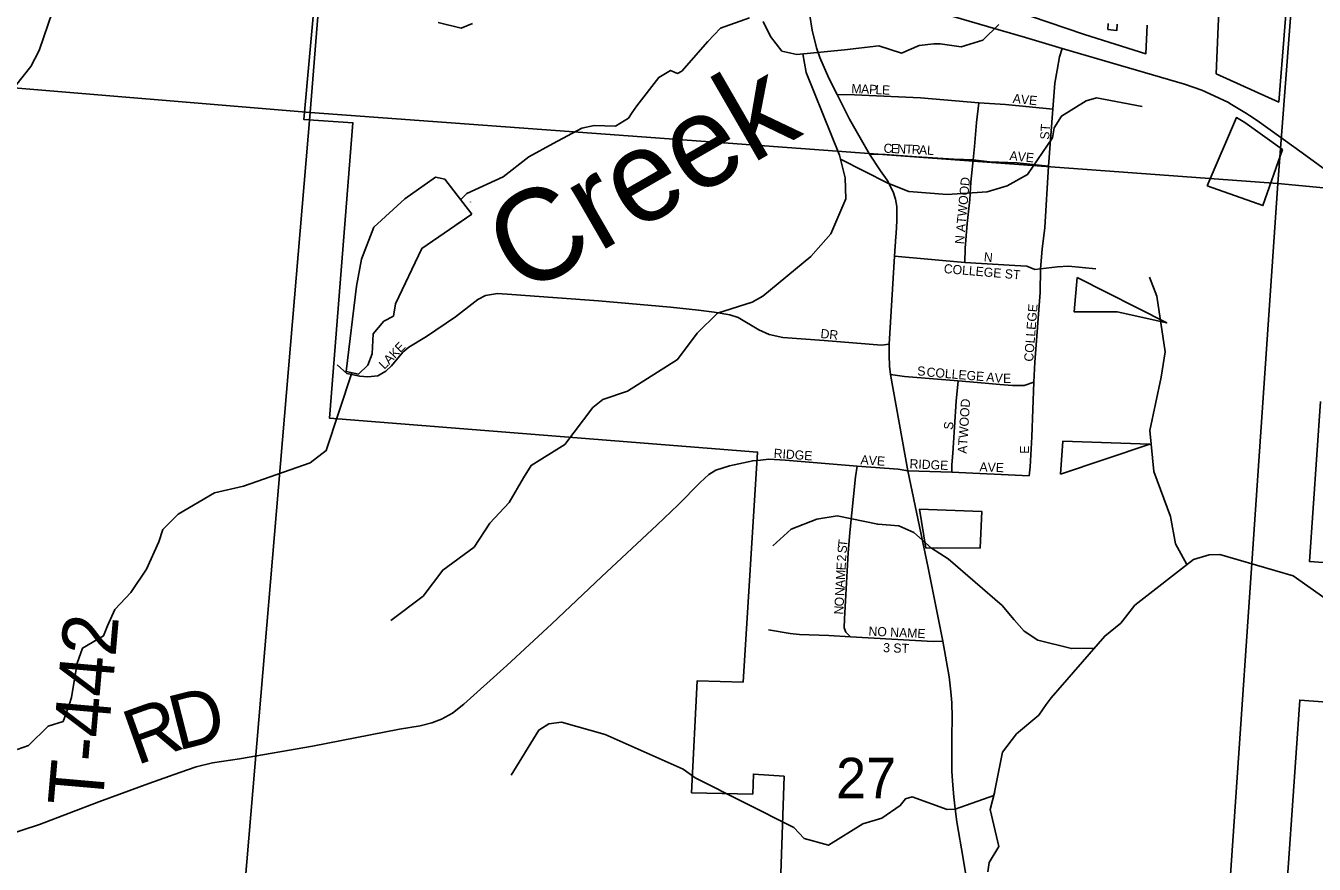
# Model space of a CAD drawing. Extents: x 1878108 to 2183446, y 146837 to 508383.
# Drawn here: x 1997699 to 2004746, y 318226 to 322810 of the extents above; entities that cross this region are included whole.
import ezdxf

# ---------------------------------------------------------------- set-up
doc = ezdxf.new("R2010")
doc.units = 0
for name, color, linetype in [('GM_X_City_Street', 7, 'Continuous'), ('GM_X_City_Street_Text', 7, 'Continuous'), ('GM_X_Corporation', 7, 'Continuous'), ('GM_X_County_Road', 7, 'Continuous'), ('GM_X_County_Road_Text', 7, 'Continuous'), ('GM_X_Minor_River', 7, 'Continuous'), ('GM_X_Minor_River_Text', 7, 'Continuous'), ('GM_X_Section', 7, 'Continuous'), ('GM_X_Section_Text', 7, 'Continuous'), ('GM_X_State_Route', 7, 'Continuous'), ('GM_X_Township_Road_Text', 7, 'Continuous')]:
    doc.layers.add(name, color=color, linetype=linetype)

msp = doc.modelspace()

# ---------------------------------------------------------------- linework, layer by layer
at = {"layer": 'GM_X_City_Street'}
for points in [[(2003211.9, 320862.1), (2003218.3, 320970.2), (2003247.2, 321352.2), (2003249.7, 321481.8), (2003257.9, 321588.6), (2003271.8, 321707.4), (2003292.1, 322042.3), (2003316.7, 322353.7), (2003327.4, 322497.1), (2003340.3, 322568.2), (2003353.1, 322639.4), (2003367, 322686.5)], [(2002137.1, 322433.8), (2002231.7, 322432.9), (2002592.3, 322416.8), (2002912.3, 322389), (2003056.7, 322379.4), (2003316.7, 322353.7)], [(2002835.2, 321515.9), (2002836.3, 321595), (2002848.1, 321728.8), (2002862, 321860.4), (2002868.4, 321955.6), (2002880.2, 322076.6), (2002887.6, 322150.4), (2002899.4, 322280.9), (2002912.3, 322389)], [(2002313, 322107.6), (2002398.6, 322106.5), (2002570.9, 322093.7), (2002775.3, 322080.8), (2002880.2, 322076.6), (2002970, 322066.9), (2003120.9, 322061.6), (2003292.1, 322042.3)], [(2002451.1, 321550.1), (2002835.2, 321515.9), (2003109.1, 321498.7), (2003174.4, 321496.6), (2003218.3, 321477.3), (2003249.7, 321481.8), (2003342.4, 321492.3), (2003402.3, 321495.5), (2003552.1, 321481.6)], [(1999402.5, 320956.3), (1999455.3, 320908.9), (1999525.8, 320893.5), (1999569.9, 320890.2), (1999623.9, 320896.8), (1999669, 320922.1), (1999698.8, 320950.8), (1999761.6, 321025.7), (1999793.5, 321053.2), (1999890.4, 321111.6), (2000049.1, 321219.6), (2000172.4, 321313.2), (2000214.3, 321335.2), (2000278.2, 321346.2), (2000357.5, 321340.7), (2000832.2, 321305.5), (2001224.4, 321271.3), (2001377.5, 321254.8), (2001463.4, 321244.9), (2001550.4, 321230.6), (2001594.5, 321215.1), (2001708, 321148), (2001764.1, 321121.5), (2001840.1, 321106.1), (2002064.9, 321088.5), (2002379.9, 321063.1), (2002421.1, 321069.7)], [(2002428.6, 320902.7), (2002504.6, 320892), (2002797.8, 320869.6), (2002946.5, 320856.7), (2003025.7, 320849.2), (2003095.2, 320843.9), (2003159.4, 320843.9), (2003211.9, 320862.1)], [(2002763.5, 320369.9), (2002763.5, 320410.5), (2002768.9, 320472.6), (2002787.1, 320757.2), (2002797.8, 320869.6)], [(2003187.2, 320349.5), (2003191.5, 320398.8), (2003202.2, 320562.5), (2003211.9, 320862.1)], [(2001717.8, 320436), (2001763.8, 320440.7), (2001852.3, 320434.3), (2002245.8, 320402.3), (2002470.1, 320385.6), (2002523.8, 320376.3)], [(2002209.9, 319469.2), (2002184.2, 319494.8), (2002175.3, 319517.9), (2002176.5, 319567.9), (2002197.1, 319928), (2002206, 320039.5), (2002236.8, 320344.6), (2002245.8, 320402.3)], [(2002523.8, 320376.3), (2002763.5, 320369.9), (2003187.2, 320349.5)], [(2001761.3, 319507.6), (2001880.5, 319488.4), (2001930.5, 319482), (2002090.7, 319476.8), (2002209.9, 319469.2), (2002661, 319443.5), (2002714.9, 319444.8)]]:
    msp.add_lwpolyline(points, dxfattribs=at)
at = {"layer": 'GM_X_Corporation'}
for points in [[(2004292.7, 324532.6), (2004210.2, 322548.2), (2004551.5, 322392.6), (2004765.8, 325070.2)], [(2001825, 318067.7), (2001846.5, 318706.9), (2001678.5, 318718.6), (2001674.8, 318609.9), (2001340.8, 318617.1), (2001370.3, 319228.3), (2001622.6, 319221.8), (2001701.7, 320479.8), (1999360.1, 320665.1), (1999488.2, 322280.1), (1999220.5, 322296.9), (1999288.1, 323044.8)], [(1999955.1, 322827.5), (2000080.9, 322797), (2000142.9, 322822.9)], [(2003193.5, 322861.7), (2003488.9, 322762.7), (2003825.4, 322656.7), (2003831.9, 322814.1)], [(2003668.4, 322819.2), (2003666.3, 322783.9), (2003617.8, 322790.2), (2003619.1, 322822.9)], [(2004780.8, 320756.5), (2004719.9, 319882), (2005019, 319859.5)], [(2004966.2, 319101.3), (2004667, 319123.7), (2004486.2, 316531.7), (2005454.5, 316459)]]:
    msp.add_lwpolyline(points, dxfattribs=at)
for points in [[(2004161, 321935.3), (2004465.5, 321826.8), (2004572, 322133), (2004366.3, 322281), (2004320.7, 322308.4)], [(2003450.1, 321434.7), (2003432.7, 321246.2), (2003667.6, 321246.8), (2003939.1, 321185.4)], [(2003357.5, 320358.7), (2003846.8, 320522.5), (2003371.3, 320539.5)], [(2002620.9, 319954.4), (2002919.7, 319955), (2002927.1, 320154.6), (2002586.9, 320166.4)]]:
    msp.add_lwpolyline(points, close=True, dxfattribs=at)
at = {"layer": 'GM_X_County_Road'}
msp.add_lwpolyline([(1997579.2, 318379.4), (1997773.8, 318442.5), (1998099.4, 318566.8), (1998372.4, 318668.1), (1998541.6, 318728.3), (1998631.3, 318759.1), (1998721, 318780.9), (1998867.1, 318801.4), (1999267, 318871.9), (1999743.8, 318964.2), (1999855.3, 318982.1), (1999920.7, 319000), (1999973.3, 319019.3), (2000032.2, 319051.3), (2000095, 319101.3), (2000330.9, 319312.8), (2000575.7, 319539.7), (2000848.7, 319797.3), (2001152.5, 320081.8), (2001266.5, 320190.8), (2001387, 320312.5), (2001434.4, 320356.1), (2001472.9, 320380.5), (2001547.2, 320404.8), (2001675.4, 320431.7), (2001717.8, 320436)], dxfattribs=at)
at = {"layer": 'GM_X_Minor_River'}
for points in [[(1997845.2, 322887.7), (1997771.4, 322674.9), (1997727.5, 322586.6), (1997643.6, 322482.1)], [(2001656.5, 322853), (2001498.7, 322796.6), (2001428.9, 322724.4), (2001287.2, 322561.9), (2001263.2, 322549.8), (2001225.3, 322565.8), (2001161.4, 322527.6), (2001041.7, 322373.2), (2001015.7, 322335.1), (2000995.8, 322305), (2000923.9, 322260.8), (2000808, 322264.6), (2000740.1, 322250.5), (2000584.4, 322166.1), (2000450.6, 322093.7), (2000310.9, 321983.3), (2000111.2, 321892.8), (2000074.9, 321856.2)], [(2003021.1, 322817.4), (2002933.3, 322731.1), (2002815.4, 322694.9), (2002699.5, 322710.7), (2002665.6, 322710.6), (2002585.7, 322702.5), (2002487.8, 322660.2), (2002363.9, 322700), (2002176.1, 322677.7), (2001916.4, 322653.2), (2001834.5, 322671), (2001772.5, 322751), (2001732.4, 322833.1)], [(2001948.2, 322656.2), (2001967.4, 322554.2), (2002149.5, 322103.4), (2002180.4, 321978.7), (2002183.3, 321864.4), (2002101.4, 321672.5), (2001992.1, 321549), (2001729.7, 321332.5), (2001671.3, 321298.9), (2001482.5, 321238.3), (2001371.3, 321128.9), (2001263.8, 320985.4), (2000989.8, 320813.1), (2000855.2, 320766.1), (2000800.7, 320722.4), (2000646.6, 320521.1), (2000463.3, 320406.3), (2000420.6, 320338.4), (2000343.2, 320204.6), (2000238, 320091.2), (2000150.7, 319959.5), (1999979.3, 319834.6), (1999871.8, 319691), (1999696.3, 319558.1)], [(2002155.2, 322080), (2002414.4, 321948.7), (2002528.2, 321903.6), (2002738.3, 321887.9), (2002956.7, 321902.1), (2003067.2, 321935.3), (2003177.9, 321996.6), (2003314, 322198), (2003324.5, 322252.1), (2003363.2, 322316), (2003498.1, 322399.1), (2003554.4, 322416.7), (2003804.3, 322368.5)], [(2000139.3, 321780.6), (1999991.2, 321970.7), (1999939.2, 321983.2), (1999771.9, 321864.2), (1999602.2, 321709.2), (1999534.5, 321533.2), (1999507.1, 321387), (1999450.6, 320920.1), (1999518.6, 320905.5)], [(2000139.3, 321780.6), (1999991.2, 321970.7), (1999939.2, 321983.2), (1999771.9, 321864.2), (1999602.2, 321709.2), (1999534.5, 321533.2), (1999507.1, 321387), (1999450.6, 320920.1), (1999518.6, 320905.5), (1999569.1, 320955.2), (1999593.7, 321017.2), (1999598.8, 321125.5), (1999657.5, 321195.2), (1999709.8, 321222.8), (1999720.4, 321289), (1999865.5, 321592.6), (2000139.3, 321780.6)], [(2000131.8, 321846.6), (2000132.2, 321845.8)], [(1999518.6, 320905.5), (1999569.1, 320955.2), (1999593.7, 321017.2), (1999598.8, 321125.5), (1999657.5, 321195.2), (1999709.8, 321222.8), (1999720.4, 321289), (1999865.5, 321592.6), (2000139.3, 321780.6)], [(2000053.2, 321721.5), (2000139.3, 321780.6)], [(2004049.9, 319863.9), (2003987.3, 319977.2), (2003959.1, 320127.4), (2003869, 320373.6), (2003846.7, 320597.8), (2003908.3, 320888.4), (2003930.2, 321026.6), (2003885.9, 321330.9), (2003845.8, 321435)], [(1999482.6, 320913.2), (1999341.6, 320487.5), (1999253.8, 320421.2), (1998890.3, 320292.4), (1998730.5, 320256.1), (1998532.8, 320139.5), (1998449, 320055.3), (1998427.1, 319989.2), (1998359.4, 319838.8), (1998273.6, 319712.5), (1998185.8, 319618.2), (1998145.9, 319530), (1998124, 319473.9), (1998010.2, 319407.6), (1997980.4, 319325.4), (1997948.6, 319137.1), (1997936.7, 319097), (1997902.8, 319006.8), (1997820.9, 318980.7), (1997713.1, 318874.3), (1997651.2, 318854.2)], [(2003544.2, 319407.7), (2003418.3, 319405.5), (2003234.4, 319451.2), (2003160.4, 319501.1), (2003104.4, 319563.1), (2003038.4, 319641.1), (2002744.4, 319894.9), (2002652.5, 319954.8), (2002556.5, 320038.8), (2002474.5, 320076.7), (2002358.6, 320084.5), (2002136.8, 320130.1), (2002024.9, 320111.9), (2001885.2, 320057.6), (2001785.4, 319967.3)], [(2004804.8, 319680.3), (2004630.8, 319802.2), (2004229.1, 319919.6), (2004171.2, 319917.5), (2004085.3, 319891.3), (2003763.9, 319642.4), (2003688.1, 319544.1), (2003600.3, 319473.8), (2003307, 319134.9), (2003279, 319098.8), (2003239.1, 319040.6), (2003117.4, 318938.2), (2003041.6, 318838), (2002998.1, 318620.7)], [(2001360.6, 318697.9), (2001295, 318746.5), (2000868.1, 318934.6), (2000628.4, 319002.8), (2000560.2, 318993.3), (2000505.8, 318959.7), (2000353.3, 318712.2)], [(2002993.5, 318602), (2002781.4, 318526.5), (2002739.2, 318525.3), (2002547.1, 318594.8), (2002510.1, 318583.2), (2002481.5, 318546.9), (2002380.3, 318477.4), (2002277.8, 318446.2), (2002089.1, 318330.3), (2001957, 318367.5), (2001898.9, 318427.8), (2001360.6, 318697.9)], [(2002999.1, 318624.3), (2002974.2, 318525.4), (2003020.6, 318323.1), (2002968.5, 318236.2), (2002960.9, 318184.4)]]:
    msp.add_lwpolyline(points, dxfattribs=at)
at = {"layer": 'GM_X_Section'}
for points in [[(1994407.6, 328134.2), (1999688.9, 327768), (1999254.7, 322336.6), (1993909.3, 322780.8)], [(1999688.9, 327768), (2004951.9, 327244.1), (2004546.8, 321948.1), (1999254.7, 322336.6)], [(2010225.8, 326837), (2009822.9, 321447.1), (2004546.8, 321948.1), (2004951.9, 327244.1)], [(1993909.3, 322780.8), (1999254.7, 322336.6), (1998801.4, 316967.2), (1993424, 317385.2)], [(1999254.7, 322336.6), (2004546.8, 321948.1), (2004181.3, 316597.9), (1998801.4, 316967.2)], [(2004546.8, 321948.1), (2009822.9, 321447.1), (2009499, 316191.7), (2004181.3, 316597.9)]]:
    msp.add_lwpolyline(points, close=True, dxfattribs=at)
at = {"layer": 'GM_X_State_Route'}
for points in [[(2002374.5, 322017.8), (2002313, 322107.6), (2002203.9, 322300.2), (2002137.1, 322433.8), (2002090.5, 322523.8), (2002041.3, 322636.2), (2002023.1, 322689.7), (2001999.5, 322786), (2001987.8, 322866.2), (2001985.6, 322932.6), (2001988.8, 322968.9), (2002004.9, 323046), (2002014.7, 323079.9)], [(2002215.5, 323023.2), (2002244.6, 323015), (2003015, 322790.3), (2003166.9, 322745.5)], [(2003166.9, 322745.5), (2003367, 322686.5), (2004036.8, 322490.6), (2004131, 322457.5), (2004199.5, 322427.5), (2004277.6, 322390.1), (2004284.7, 322385.8)], [(2004284.7, 322385.8), (2004376, 322331.2), (2004392.5, 322320.3)], [(2004392.5, 322320.3), (2004433.8, 322292.7), (2004633.9, 322148.2), (2004700.5, 322100.3)], [(2004700.5, 322100.3), (2004883.2, 321968.5), (2005106.9, 321810.1), (2005179.2, 321757.5)], [(2002457.6, 321658.7), (2002458.6, 321674.2), (2002462.8, 321743.8), (2002462.8, 321821.9), (2002455.4, 321861.5), (2002443.6, 321902.2), (2002410.4, 321965.3), (2002374.5, 322017.8)], [(2002764.1, 318921.6), (2002764.9, 319030.8), (2002763.6, 319107.7), (2002758.5, 319168), (2002749.5, 319250), (2002714.9, 319444.8), (2002634.1, 319847.3), (2002523.8, 320376.3), (2002428.6, 320902.7), (2002423.3, 320949.8), (2002421.1, 321009.7), (2002421.1, 321069.7), (2002451.1, 321550.1), (2002457.6, 321658.7)], [(2002853.1, 317873.9), (2002854.6, 317919.6), (2002854.6, 317981.1), (2002852, 318051.6), (2002843, 318158), (2002825.1, 318256.6), (2002791.8, 318457.9), (2002781.5, 318528.4), (2002775.1, 318595), (2002770, 318657.8), (2002763.6, 318732.2), (2002763.6, 318845), (2002764.1, 318921.6)]]:
    msp.add_lwpolyline(points, dxfattribs=at)

# ---------------------------------------------------------------- texts
at = {"layer": 'GM_X_City_Street_Text'}
for s, rotation, p in [('M', 358.25133, (2002214, 322441.7)), ('A', 357.4421, (2002266.6, 322440.1)), ('P', 357.40364, (2002310.6, 322438.2)), ('L', 357.37635, (2002345.7, 322436.6)), ('E', 357.40933, (2002380.9, 322435)), ('AVE', 354.09695, (2003095.4, 322388.9)), ('ST', 86.42535, (2003296.2, 322186.5)), ('C', 357.88654, (2002389.9, 322116.1)), ('E', 357.32177, (2002429.4, 322114.7)), ('N', 357.28876, (2002464.5, 322113)), ('T', 357.26719, (2002508.5, 322111)), ('R', 357.27189, (2002543.7, 322109.3)), ('A', 357.26693, (2002583.2, 322107.4)), ('L', 357.27118, (2002627.2, 322105.3)), ('AVE', 354.09527, (2003077.7, 322076.5)), ('N ATWOOD', 84.66841, (2002829.8, 321614.4)), ('N', 354.29157, (2002937, 321522.1)), ('COLLEGE ST', 355.17927, (2002718.4, 321458.4)), ('COLLEGE', 85.46296, (2003208.3, 320972.3)), ('DR', 353.99459, (2002043.8, 321103.5)), ('LAKE', 46.00937, (1999660.5, 320929.1)), ('S', 0.00001, (2002575.2, 320897.3)), ('COLLEGE', 355.30091, (2002624.4, 320892.9)), ('A', 353.42933, (2002950.4, 320866.5)), ('V', 355.79815, (2002996.3, 320861.2)), ('E', 359.80074, (2003044, 320857.9)), ('ATWOOD', 86.36729, (2002845.3, 320469.5)), ('S', 82.87834, (2002768.3, 320598.7)), ('RIDGE', 355.90976, (2001788.2, 320448.5)), ('E', 90, (2003186.2, 320469.9)), ('AVE', 356.05714, (2002263.5, 320413.3)), ('RIDGE', 357.26998, (2002531.7, 320391.3)), ('AVE', 358.02611, (2002914.4, 320373.7)), ('T', 83.71862, (2002190.7, 319958.6)), ('S', 84.66457, (2002187.5, 319923.8)), ('E', 87.00659, (2002182.5, 319832.1)), ('2', 87.01333, (2002185, 319880.4)), ('M', 87.01114, (2002179.7, 319779.4)), ('N', 87.00908, (2002175.1, 319691.5)), ('A', 87.01535, (2002177.4, 319735.4)), ('O', 87.00443, (2002172.1, 319634.4)), ('N', 87.01535, (2002169.8, 319590.4)), ('NO NAME', 357.31433, (2002307.3, 319476.1)), ('3 ST', 357.87202, (2002387.6, 319385.8))]:
    msp.add_text(s, height=50, rotation=rotation, dxfattribs=at).set_placement(p)
at = {"layer": 'GM_X_County_Road_Text'}
for s, rotation, p in [('D', 14.29996, (1998529.7, 318846.2)), ('R', 19.62297, (1998304.7, 318765.6))]:
    msp.add_text(s, height=300, rotation=rotation, dxfattribs=at).set_placement(p)
at = {"layer": 'GM_X_Minor_River_Text'}
msp.add_text('Creek', height=500, rotation=30.00119, dxfattribs=at).set_placement((2000413.1, 321326.8))
at = {"layer": 'GM_X_Section_Text'}
msp.add_text('27', height=221, rotation=0.00001, dxfattribs=at).set_placement((2002130.8, 318587))
at = {"layer": 'GM_X_Township_Road_Text'}
msp.add_text('T-442', height=300, rotation=85.01136, dxfattribs=at).set_placement((1998117.7, 318534))

doc.saveas('drawing.dxf')
